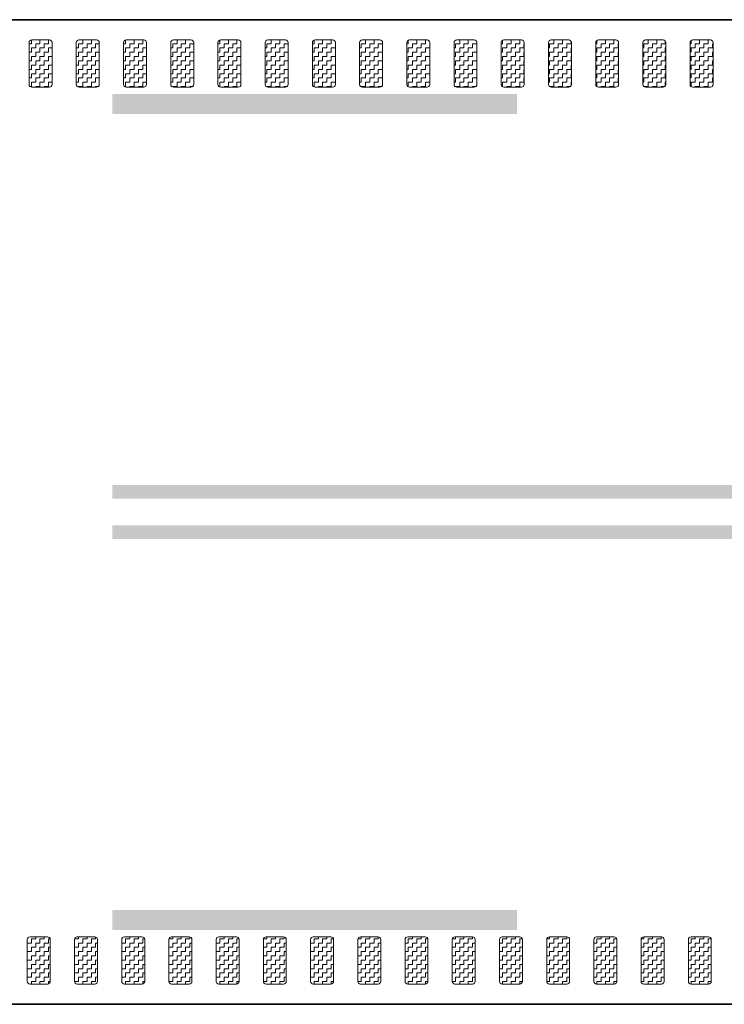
# Model space of a CAD drawing. Header units: metres. Extents: x -699 to 2316, y -1199 to 781.
# Tile 494 of 593: x 968.29 to 973.51, y -189.81 to -182.51. Entities that reach past the tile are written whole.
import ezdxf

# ---------------------------------------------------------------- set-up
doc = ezdxf.new("R2010")
doc.units = ezdxf.units.M
doc.linetypes.add('VW-3-3_STREEP', pattern=[6, 3, -3])
doc.linetypes.add('VW-9-3_STREEP', pattern=[12, 9, -3])
for name, color, linetype, lineweight in [('N-WA-VW-MARKERING_DYNAMISCH-G', 7, 'Continuous', 35), ('N-WE-VH-KANTVERHARDING-G', 210, 'Continuous', 35), ('N-WE-VW-MARKERING_LANGS_STREEP_33-G', 7, 'VW-3-3_STREEP', 13), ('N-WE-VW-MARKERING_LANGS_STREEP_93-G', 7, 'VW-9-3_STREEP', 13)]:
    doc.layers.add(name, color=color, linetype=linetype, lineweight=lineweight)
pattern_1 = [(180, (0, 0), (-0.03175, -0.03175), [0.03175, -0.03175]), (270, (-0.03175, 0), (0.03175, -0.03175), [0.03175, -0.03175])]

msp = doc.modelspace()

# ---------------------------------------------------------------- hatches: boundary and pattern name
at = {"layer": 'N-WA-VW-MARKERING_DYNAMISCH-G', "lineweight": 9}
h = msp.add_hatch(dxfattribs=at)
h.set_pattern_fill('ZIGZAG', color=8, scale=0.01, angle=180, style=0)
h.set_pattern_definition(pattern_1)
edge = h.paths.add_edge_path()
edge.add_line((968.3781, -182.6615), (968.5081, -182.6615))
edge.add_arc((968.5081, -182.6815), 0.02, 0, 90, ccw=False)
edge.add_line((968.5281, -182.6815), (968.5281, -182.9915))
edge.add_arc((968.5081, -182.9915), 0.02, 270, 360, ccw=False)
edge.add_line((968.5081, -183.0115), (968.3781, -183.0115))
edge.add_arc((968.3781, -182.9915), 0.02, 180, 270, ccw=False)
edge.add_line((968.3581, -182.9915), (968.3581, -182.6815))
edge.add_arc((968.3781, -182.6815), 0.02, 90, 180, ccw=False)
h = msp.add_hatch(dxfattribs=at)
h.set_pattern_fill('ZIGZAG', color=8, scale=0.01, angle=180, style=0)
h.set_pattern_definition(pattern_1)
edge = h.paths.add_edge_path()
edge.add_line((968.7281, -182.6615), (968.8581, -182.6615))
edge.add_arc((968.8581, -182.6815), 0.02, 0, 90, ccw=False)
edge.add_line((968.8781, -182.6815), (968.8781, -182.9915))
edge.add_arc((968.8581, -182.9915), 0.02, 270, 360, ccw=False)
edge.add_line((968.8581, -183.0115), (968.7281, -183.0115))
edge.add_arc((968.7281, -182.9915), 0.02, 180, 270, ccw=False)
edge.add_line((968.7081, -182.9915), (968.7081, -182.6815))
edge.add_arc((968.7281, -182.6815), 0.02, 90, 180, ccw=False)
h = msp.add_hatch(dxfattribs=at)
h.set_pattern_fill('ZIGZAG', color=8, scale=0.01, angle=180, style=0)
h.set_pattern_definition(pattern_1)
edge = h.paths.add_edge_path()
edge.add_line((969.0781, -182.6615), (969.2081, -182.6615))
edge.add_arc((969.2081, -182.6815), 0.02, 0, 90, ccw=False)
edge.add_line((969.2281, -182.6815), (969.2281, -182.9915))
edge.add_arc((969.2081, -182.9915), 0.02, 270, 360, ccw=False)
edge.add_line((969.2081, -183.0115), (969.0781, -183.0115))
edge.add_arc((969.0781, -182.9915), 0.02, 180, 270, ccw=False)
edge.add_line((969.0581, -182.9915), (969.0581, -182.6815))
edge.add_arc((969.0781, -182.6815), 0.02, 90, 180, ccw=False)
h = msp.add_hatch(dxfattribs=at)
h.set_pattern_fill('ZIGZAG', color=8, scale=0.01, angle=180, style=0)
h.set_pattern_definition(pattern_1)
edge = h.paths.add_edge_path()
edge.add_line((969.4281, -182.6615), (969.5581, -182.6615))
edge.add_arc((969.5581, -182.6815), 0.02, 0, 90, ccw=False)
edge.add_line((969.5781, -182.6815), (969.5781, -182.9915))
edge.add_arc((969.5581, -182.9915), 0.02, 270, 360, ccw=False)
edge.add_line((969.5581, -183.0115), (969.4281, -183.0115))
edge.add_arc((969.4281, -182.9915), 0.02, 180, 270, ccw=False)
edge.add_line((969.4081, -182.9915), (969.4081, -182.6815))
edge.add_arc((969.4281, -182.6815), 0.02, 90, 180, ccw=False)
h = msp.add_hatch(dxfattribs=at)
h.set_pattern_fill('ZIGZAG', color=8, scale=0.01, angle=180, style=0)
h.set_pattern_definition(pattern_1)
edge = h.paths.add_edge_path()
edge.add_line((969.7781, -182.6615), (969.9081, -182.6615))
edge.add_arc((969.9081, -182.6815), 0.02, 0, 90, ccw=False)
edge.add_line((969.9281, -182.6815), (969.9281, -182.9915))
edge.add_arc((969.9081, -182.9915), 0.02, 270, 360, ccw=False)
edge.add_line((969.9081, -183.0115), (969.7781, -183.0115))
edge.add_arc((969.7781, -182.9915), 0.02, 180, 270, ccw=False)
edge.add_line((969.7581, -182.9915), (969.7581, -182.6815))
edge.add_arc((969.7781, -182.6815), 0.02, 90, 180, ccw=False)
h = msp.add_hatch(dxfattribs=at)
h.set_pattern_fill('ZIGZAG', color=8, scale=0.01, angle=180, style=0)
h.set_pattern_definition(pattern_1)
edge = h.paths.add_edge_path()
edge.add_line((970.1281, -182.6615), (970.2581, -182.6615))
edge.add_arc((970.2581, -182.6815), 0.02, 0, 90, ccw=False)
edge.add_line((970.2781, -182.6815), (970.2781, -182.9915))
edge.add_arc((970.2581, -182.9915), 0.02, 270, 360, ccw=False)
edge.add_line((970.2581, -183.0115), (970.1281, -183.0115))
edge.add_arc((970.1281, -182.9915), 0.02, 180, 270, ccw=False)
edge.add_line((970.1081, -182.9915), (970.1081, -182.6815))
edge.add_arc((970.1281, -182.6815), 0.02, 90, 180, ccw=False)
h = msp.add_hatch(dxfattribs=at)
h.set_pattern_fill('ZIGZAG', color=8, scale=0.01, angle=180, style=0)
h.set_pattern_definition(pattern_1)
edge = h.paths.add_edge_path()
edge.add_line((970.4781, -182.6615), (970.6081, -182.6615))
edge.add_arc((970.6081, -182.6815), 0.02, 0, 90, ccw=False)
edge.add_line((970.6281, -182.6815), (970.6281, -182.9915))
edge.add_arc((970.6081, -182.9915), 0.02, 270, 360, ccw=False)
edge.add_line((970.6081, -183.0115), (970.4781, -183.0115))
edge.add_arc((970.4781, -182.9915), 0.02, 180, 270, ccw=False)
edge.add_line((970.4581, -182.9915), (970.4581, -182.6815))
edge.add_arc((970.4781, -182.6815), 0.02, 90, 180, ccw=False)
h = msp.add_hatch(dxfattribs=at)
h.set_pattern_fill('ZIGZAG', color=8, scale=0.01, angle=180, style=0)
h.set_pattern_definition(pattern_1)
edge = h.paths.add_edge_path()
edge.add_line((970.8281, -182.6615), (970.9581, -182.6615))
edge.add_arc((970.9581, -182.6815), 0.02, 0, 90, ccw=False)
edge.add_line((970.9781, -182.6815), (970.9781, -182.9915))
edge.add_arc((970.9581, -182.9915), 0.02, 270, 360, ccw=False)
edge.add_line((970.9581, -183.0115), (970.8281, -183.0115))
edge.add_arc((970.8281, -182.9915), 0.02, 180, 270, ccw=False)
edge.add_line((970.8081, -182.9915), (970.8081, -182.6815))
edge.add_arc((970.8281, -182.6815), 0.02, 90, 180, ccw=False)
h = msp.add_hatch(dxfattribs=at)
h.set_pattern_fill('ZIGZAG', color=8, scale=0.01, angle=180, style=0)
h.set_pattern_definition(pattern_1)
edge = h.paths.add_edge_path()
edge.add_line((971.1781, -182.6615), (971.3081, -182.6615))
edge.add_arc((971.3081, -182.6815), 0.02, 0, 90, ccw=False)
edge.add_line((971.3281, -182.6815), (971.3281, -182.9915))
edge.add_arc((971.3081, -182.9915), 0.02, 270, 360, ccw=False)
edge.add_line((971.3081, -183.0115), (971.1781, -183.0115))
edge.add_arc((971.1781, -182.9915), 0.02, 180, 270, ccw=False)
edge.add_line((971.1581, -182.9915), (971.1581, -182.6815))
edge.add_arc((971.1781, -182.6815), 0.02, 90, 180, ccw=False)
h = msp.add_hatch(dxfattribs=at)
h.set_pattern_fill('ZIGZAG', color=8, scale=0.01, angle=180, style=0)
h.set_pattern_definition(pattern_1)
edge = h.paths.add_edge_path()
edge.add_line((971.5281, -182.6615), (971.6581, -182.6615))
edge.add_arc((971.6581, -182.6815), 0.02, 0, 90, ccw=False)
edge.add_line((971.6781, -182.6815), (971.6781, -182.9915))
edge.add_arc((971.6581, -182.9915), 0.02, 270, 360, ccw=False)
edge.add_line((971.6581, -183.0115), (971.5281, -183.0115))
edge.add_arc((971.5281, -182.9915), 0.02, 180, 270, ccw=False)
edge.add_line((971.5081, -182.9915), (971.5081, -182.6815))
edge.add_arc((971.5281, -182.6815), 0.02, 90, 180, ccw=False)
h = msp.add_hatch(dxfattribs=at)
h.set_pattern_fill('ZIGZAG', color=8, scale=0.01, angle=180, style=0)
h.set_pattern_definition(pattern_1)
edge = h.paths.add_edge_path()
edge.add_line((971.8781, -182.6615), (972.0081, -182.6615))
edge.add_arc((972.0081, -182.6815), 0.02, 0, 90, ccw=False)
edge.add_line((972.0281, -182.6815), (972.0281, -182.9915))
edge.add_arc((972.0081, -182.9915), 0.02, 270, 360, ccw=False)
edge.add_line((972.0081, -183.0115), (971.8781, -183.0115))
edge.add_arc((971.8781, -182.9915), 0.02, 180, 270, ccw=False)
edge.add_line((971.8581, -182.9915), (971.8581, -182.6815))
edge.add_arc((971.8781, -182.6815), 0.02, 90, 180, ccw=False)
h = msp.add_hatch(dxfattribs=at)
h.set_pattern_fill('ZIGZAG', color=8, scale=0.01, angle=180, style=0)
h.set_pattern_definition(pattern_1)
edge = h.paths.add_edge_path()
edge.add_line((972.2281, -182.6615), (972.3581, -182.6615))
edge.add_arc((972.3581, -182.6815), 0.02, 0, 90, ccw=False)
edge.add_line((972.3781, -182.6815), (972.3781, -182.9915))
edge.add_arc((972.3581, -182.9915), 0.02, 270, 360, ccw=False)
edge.add_line((972.3581, -183.0115), (972.2281, -183.0115))
edge.add_arc((972.2281, -182.9915), 0.02, 180, 270, ccw=False)
edge.add_line((972.2081, -182.9915), (972.2081, -182.6815))
edge.add_arc((972.2281, -182.6815), 0.02, 90, 180, ccw=False)
h = msp.add_hatch(dxfattribs=at)
h.set_pattern_fill('ZIGZAG', color=8, scale=0.01, angle=180, style=0)
h.set_pattern_definition(pattern_1)
edge = h.paths.add_edge_path()
edge.add_line((972.5781, -182.6615), (972.7081, -182.6615))
edge.add_arc((972.7081, -182.6815), 0.02, 0, 90, ccw=False)
edge.add_line((972.7281, -182.6815), (972.7281, -182.9915))
edge.add_arc((972.7081, -182.9915), 0.02, 270, 360, ccw=False)
edge.add_line((972.7081, -183.0115), (972.5781, -183.0115))
edge.add_arc((972.5781, -182.9915), 0.02, 180, 270, ccw=False)
edge.add_line((972.5581, -182.9915), (972.5581, -182.6815))
edge.add_arc((972.5781, -182.6815), 0.02, 90, 180, ccw=False)
h = msp.add_hatch(dxfattribs=at)
h.set_pattern_fill('ZIGZAG', color=8, scale=0.01, angle=180, style=0)
h.set_pattern_definition(pattern_1)
edge = h.paths.add_edge_path()
edge.add_line((972.9281, -182.6615), (973.0581, -182.6615))
edge.add_arc((973.0581, -182.6815), 0.02, 0, 90, ccw=False)
edge.add_line((973.0781, -182.6815), (973.0781, -182.9915))
edge.add_arc((973.0581, -182.9915), 0.02, 270, 360, ccw=False)
edge.add_line((973.0581, -183.0115), (972.9281, -183.0115))
edge.add_arc((972.9281, -182.9915), 0.02, 180, 270, ccw=False)
edge.add_line((972.9081, -182.9915), (972.9081, -182.6815))
edge.add_arc((972.9281, -182.6815), 0.02, 90, 180, ccw=False)
h = msp.add_hatch(dxfattribs=at)
h.set_pattern_fill('ZIGZAG', color=8, scale=0.01, angle=180, style=0)
h.set_pattern_definition(pattern_1)
edge = h.paths.add_edge_path()
edge.add_line((973.2781, -182.6615), (973.4081, -182.6615))
edge.add_arc((973.4081, -182.6815), 0.02, 0, 90, ccw=False)
edge.add_line((973.4281, -182.6815), (973.4281, -182.9915))
edge.add_arc((973.4081, -182.9915), 0.02, 270, 360, ccw=False)
edge.add_line((973.4081, -183.0115), (973.2781, -183.0115))
edge.add_arc((973.2781, -182.9915), 0.02, 180, 270, ccw=False)
edge.add_line((973.2581, -182.9915), (973.2581, -182.6815))
edge.add_arc((973.2781, -182.6815), 0.02, 90, 180, ccw=False)
h = msp.add_hatch(dxfattribs=at)
h.set_pattern_fill('ZIGZAG', color=8, scale=0.01, angle=180, style=0)
h.set_pattern_definition(pattern_1)
edge = h.paths.add_edge_path()
edge.add_line((968.3648, -189.3115), (968.4948, -189.3115))
edge.add_arc((968.4948, -189.3315), 0.02, 0, 90, ccw=False)
edge.add_line((968.5148, -189.3315), (968.5148, -189.6415))
edge.add_arc((968.4948, -189.6415), 0.02, 270, 360, ccw=False)
edge.add_line((968.4948, -189.6615), (968.3648, -189.6615))
edge.add_arc((968.3648, -189.6415), 0.02, 180, 270, ccw=False)
edge.add_line((968.3448, -189.6415), (968.3448, -189.3315))
edge.add_arc((968.3648, -189.3315), 0.02, 90, 180, ccw=False)
h = msp.add_hatch(dxfattribs=at)
h.set_pattern_fill('ZIGZAG', color=8, scale=0.01, angle=180, style=0)
h.set_pattern_definition(pattern_1)
edge = h.paths.add_edge_path()
edge.add_line((968.7148, -189.3115), (968.8448, -189.3115))
edge.add_arc((968.8448, -189.3315), 0.02, 0, 90, ccw=False)
edge.add_line((968.8648, -189.3315), (968.8648, -189.6415))
edge.add_arc((968.8448, -189.6415), 0.02, 270, 360, ccw=False)
edge.add_line((968.8448, -189.6615), (968.7148, -189.6615))
edge.add_arc((968.7148, -189.6415), 0.02, 180, 270, ccw=False)
edge.add_line((968.6948, -189.6415), (968.6948, -189.3315))
edge.add_arc((968.7148, -189.3315), 0.02, 90, 180, ccw=False)
h = msp.add_hatch(dxfattribs=at)
h.set_pattern_fill('ZIGZAG', color=8, scale=0.01, angle=180, style=0)
h.set_pattern_definition(pattern_1)
edge = h.paths.add_edge_path()
edge.add_line((969.0648, -189.3115), (969.1948, -189.3115))
edge.add_arc((969.1948, -189.3315), 0.02, 0, 90, ccw=False)
edge.add_line((969.2148, -189.3315), (969.2148, -189.6415))
edge.add_arc((969.1948, -189.6415), 0.02, 270, 360, ccw=False)
edge.add_line((969.1948, -189.6615), (969.0648, -189.6615))
edge.add_arc((969.0648, -189.6415), 0.02, 180, 270, ccw=False)
edge.add_line((969.0448, -189.6415), (969.0448, -189.3315))
edge.add_arc((969.0648, -189.3315), 0.02, 90, 180, ccw=False)
h = msp.add_hatch(dxfattribs=at)
h.set_pattern_fill('ZIGZAG', color=8, scale=0.01, angle=180, style=0)
h.set_pattern_definition(pattern_1)
edge = h.paths.add_edge_path()
edge.add_line((969.4148, -189.3115), (969.5448, -189.3115))
edge.add_arc((969.5448, -189.3315), 0.02, 0, 90, ccw=False)
edge.add_line((969.5648, -189.3315), (969.5648, -189.6415))
edge.add_arc((969.5448, -189.6415), 0.02, 270, 360, ccw=False)
edge.add_line((969.5448, -189.6615), (969.4148, -189.6615))
edge.add_arc((969.4148, -189.6415), 0.02, 180, 270, ccw=False)
edge.add_line((969.3948, -189.6415), (969.3948, -189.3315))
edge.add_arc((969.4148, -189.3315), 0.02, 90, 180, ccw=False)
h = msp.add_hatch(dxfattribs=at)
h.set_pattern_fill('ZIGZAG', color=8, scale=0.01, angle=180, style=0)
h.set_pattern_definition(pattern_1)
edge = h.paths.add_edge_path()
edge.add_line((969.7648, -189.3115), (969.8948, -189.3115))
edge.add_arc((969.8948, -189.3315), 0.02, 0, 90, ccw=False)
edge.add_line((969.9148, -189.3315), (969.9148, -189.6415))
edge.add_arc((969.8948, -189.6415), 0.02, 270, 360, ccw=False)
edge.add_line((969.8948, -189.6615), (969.7648, -189.6615))
edge.add_arc((969.7648, -189.6415), 0.02, 180, 270, ccw=False)
edge.add_line((969.7448, -189.6415), (969.7448, -189.3315))
edge.add_arc((969.7648, -189.3315), 0.02, 90, 180, ccw=False)
h = msp.add_hatch(dxfattribs=at)
h.set_pattern_fill('ZIGZAG', color=8, scale=0.01, angle=180, style=0)
h.set_pattern_definition(pattern_1)
edge = h.paths.add_edge_path()
edge.add_line((970.1148, -189.3115), (970.2448, -189.3115))
edge.add_arc((970.2448, -189.3315), 0.02, 0, 90, ccw=False)
edge.add_line((970.2648, -189.3315), (970.2648, -189.6415))
edge.add_arc((970.2448, -189.6415), 0.02, 270, 360, ccw=False)
edge.add_line((970.2448, -189.6615), (970.1148, -189.6615))
edge.add_arc((970.1148, -189.6415), 0.02, 180, 270, ccw=False)
edge.add_line((970.0948, -189.6415), (970.0948, -189.3315))
edge.add_arc((970.1148, -189.3315), 0.02, 90, 180, ccw=False)
h = msp.add_hatch(dxfattribs=at)
h.set_pattern_fill('ZIGZAG', color=8, scale=0.01, angle=180, style=0)
h.set_pattern_definition(pattern_1)
edge = h.paths.add_edge_path()
edge.add_line((970.4648, -189.3115), (970.5948, -189.3115))
edge.add_arc((970.5948, -189.3315), 0.02, 0, 90, ccw=False)
edge.add_line((970.6148, -189.3315), (970.6148, -189.6415))
edge.add_arc((970.5948, -189.6415), 0.02, 270, 360, ccw=False)
edge.add_line((970.5948, -189.6615), (970.4648, -189.6615))
edge.add_arc((970.4648, -189.6415), 0.02, 180, 270, ccw=False)
edge.add_line((970.4448, -189.6415), (970.4448, -189.3315))
edge.add_arc((970.4648, -189.3315), 0.02, 90, 180, ccw=False)
h = msp.add_hatch(dxfattribs=at)
h.set_pattern_fill('ZIGZAG', color=8, scale=0.01, angle=180, style=0)
h.set_pattern_definition(pattern_1)
edge = h.paths.add_edge_path()
edge.add_line((970.8148, -189.3115), (970.9448, -189.3115))
edge.add_arc((970.9448, -189.3315), 0.02, 0, 90, ccw=False)
edge.add_line((970.9648, -189.3315), (970.9648, -189.6415))
edge.add_arc((970.9448, -189.6415), 0.02, 270, 360, ccw=False)
edge.add_line((970.9448, -189.6615), (970.8148, -189.6615))
edge.add_arc((970.8148, -189.6415), 0.02, 180, 270, ccw=False)
edge.add_line((970.7948, -189.6415), (970.7948, -189.3315))
edge.add_arc((970.8148, -189.3315), 0.02, 90, 180, ccw=False)
h = msp.add_hatch(dxfattribs=at)
h.set_pattern_fill('ZIGZAG', color=8, scale=0.01, angle=180, style=0)
h.set_pattern_definition(pattern_1)
edge = h.paths.add_edge_path()
edge.add_line((971.1648, -189.3115), (971.2948, -189.3115))
edge.add_arc((971.2948, -189.3315), 0.02, 0, 90, ccw=False)
edge.add_line((971.3148, -189.3315), (971.3148, -189.6415))
edge.add_arc((971.2948, -189.6415), 0.02, 270, 360, ccw=False)
edge.add_line((971.2948, -189.6615), (971.1648, -189.6615))
edge.add_arc((971.1648, -189.6415), 0.02, 180, 270, ccw=False)
edge.add_line((971.1448, -189.6415), (971.1448, -189.3315))
edge.add_arc((971.1648, -189.3315), 0.02, 90, 180, ccw=False)
h = msp.add_hatch(dxfattribs=at)
h.set_pattern_fill('ZIGZAG', color=8, scale=0.01, angle=180, style=0)
h.set_pattern_definition(pattern_1)
edge = h.paths.add_edge_path()
edge.add_line((971.5148, -189.3115), (971.6448, -189.3115))
edge.add_arc((971.6448, -189.3315), 0.02, 0, 90, ccw=False)
edge.add_line((971.6648, -189.3315), (971.6648, -189.6415))
edge.add_arc((971.6448, -189.6415), 0.02, 270, 360, ccw=False)
edge.add_line((971.6448, -189.6615), (971.5148, -189.6615))
edge.add_arc((971.5148, -189.6415), 0.02, 180, 270, ccw=False)
edge.add_line((971.4948, -189.6415), (971.4948, -189.3315))
edge.add_arc((971.5148, -189.3315), 0.02, 90, 180, ccw=False)
h = msp.add_hatch(dxfattribs=at)
h.set_pattern_fill('ZIGZAG', color=8, scale=0.01, angle=180, style=0)
h.set_pattern_definition(pattern_1)
edge = h.paths.add_edge_path()
edge.add_line((971.8648, -189.3115), (971.9948, -189.3115))
edge.add_arc((971.9948, -189.3315), 0.02, 0, 90, ccw=False)
edge.add_line((972.0148, -189.3315), (972.0148, -189.6415))
edge.add_arc((971.9948, -189.6415), 0.02, 270, 360, ccw=False)
edge.add_line((971.9948, -189.6615), (971.8648, -189.6615))
edge.add_arc((971.8648, -189.6415), 0.02, 180, 270, ccw=False)
edge.add_line((971.8448, -189.6415), (971.8448, -189.3315))
edge.add_arc((971.8648, -189.3315), 0.02, 90, 180, ccw=False)
h = msp.add_hatch(dxfattribs=at)
h.set_pattern_fill('ZIGZAG', color=8, scale=0.01, angle=180, style=0)
h.set_pattern_definition(pattern_1)
edge = h.paths.add_edge_path()
edge.add_line((972.2148, -189.3115), (972.3448, -189.3115))
edge.add_arc((972.3448, -189.3315), 0.02, 0, 90, ccw=False)
edge.add_line((972.3648, -189.3315), (972.3648, -189.6415))
edge.add_arc((972.3448, -189.6415), 0.02, 270, 360, ccw=False)
edge.add_line((972.3448, -189.6615), (972.2148, -189.6615))
edge.add_arc((972.2148, -189.6415), 0.02, 180, 270, ccw=False)
edge.add_line((972.1948, -189.6415), (972.1948, -189.3315))
edge.add_arc((972.2148, -189.3315), 0.02, 90, 180, ccw=False)
h = msp.add_hatch(dxfattribs=at)
h.set_pattern_fill('ZIGZAG', color=8, scale=0.01, angle=180, style=0)
h.set_pattern_definition(pattern_1)
edge = h.paths.add_edge_path()
edge.add_line((972.5648, -189.3115), (972.6948, -189.3115))
edge.add_arc((972.6948, -189.3315), 0.02, 0, 90, ccw=False)
edge.add_line((972.7148, -189.3315), (972.7148, -189.6415))
edge.add_arc((972.6948, -189.6415), 0.02, 270, 360, ccw=False)
edge.add_line((972.6948, -189.6615), (972.5648, -189.6615))
edge.add_arc((972.5648, -189.6415), 0.02, 180, 270, ccw=False)
edge.add_line((972.5448, -189.6415), (972.5448, -189.3315))
edge.add_arc((972.5648, -189.3315), 0.02, 90, 180, ccw=False)
h = msp.add_hatch(dxfattribs=at)
h.set_pattern_fill('ZIGZAG', color=8, scale=0.01, angle=180, style=0)
h.set_pattern_definition(pattern_1)
edge = h.paths.add_edge_path()
edge.add_line((972.9148, -189.3115), (973.0448, -189.3115))
edge.add_arc((973.0448, -189.3315), 0.02, 0, 90, ccw=False)
edge.add_line((973.0648, -189.3315), (973.0648, -189.6415))
edge.add_arc((973.0448, -189.6415), 0.02, 270, 360, ccw=False)
edge.add_line((973.0448, -189.6615), (972.9148, -189.6615))
edge.add_arc((972.9148, -189.6415), 0.02, 180, 270, ccw=False)
edge.add_line((972.8948, -189.6415), (972.8948, -189.3315))
edge.add_arc((972.9148, -189.3315), 0.02, 90, 180, ccw=False)
h = msp.add_hatch(dxfattribs=at)
h.set_pattern_fill('ZIGZAG', color=8, scale=0.01, angle=180, style=0)
h.set_pattern_definition(pattern_1)
edge = h.paths.add_edge_path()
edge.add_line((973.2648, -189.3115), (973.3948, -189.3115))
edge.add_arc((973.3948, -189.3315), 0.02, 0, 90, ccw=False)
edge.add_line((973.4148, -189.3315), (973.4148, -189.6415))
edge.add_arc((973.3948, -189.6415), 0.02, 270, 360, ccw=False)
edge.add_line((973.3948, -189.6615), (973.2648, -189.6615))
edge.add_arc((973.2648, -189.6415), 0.02, 180, 270, ccw=False)
edge.add_line((973.2448, -189.6415), (973.2448, -189.3315))
edge.add_arc((973.2648, -189.3315), 0.02, 90, 180, ccw=False)

# ---------------------------------------------------------------- linework, layer by layer
at = {"layer": 'N-WA-VW-MARKERING_DYNAMISCH-G', "color": 8, "lineweight": 9}
for points in [[(968.3781, -182.6615), (968.5081, -182.6615, -0.414214), (968.5281, -182.6815), (968.5281, -182.9915, -0.414214), (968.5081, -183.0115), (968.3781, -183.0115, -0.414214), (968.3581, -182.9915), (968.3581, -182.6815, -0.414214)], [(968.7281, -182.6615), (968.8581, -182.6615, -0.414214), (968.8781, -182.6815), (968.8781, -182.9915, -0.414214), (968.8581, -183.0115), (968.7281, -183.0115, -0.414214), (968.7081, -182.9915), (968.7081, -182.6815, -0.414214)], [(969.0781, -182.6615), (969.2081, -182.6615, -0.414214), (969.2281, -182.6815), (969.2281, -182.9915, -0.414214), (969.2081, -183.0115), (969.0781, -183.0115, -0.414214), (969.0581, -182.9915), (969.0581, -182.6815, -0.414214)], [(969.4281, -182.6615), (969.5581, -182.6615, -0.414214), (969.5781, -182.6815), (969.5781, -182.9915, -0.414214), (969.5581, -183.0115), (969.4281, -183.0115, -0.414214), (969.4081, -182.9915), (969.4081, -182.6815, -0.414214)], [(969.7781, -182.6615), (969.9081, -182.6615, -0.414214), (969.9281, -182.6815), (969.9281, -182.9915, -0.414214), (969.9081, -183.0115), (969.7781, -183.0115, -0.414214), (969.7581, -182.9915), (969.7581, -182.6815, -0.414214)], [(970.1281, -182.6615), (970.2581, -182.6615, -0.414214), (970.2781, -182.6815), (970.2781, -182.9915, -0.414214), (970.2581, -183.0115), (970.1281, -183.0115, -0.414214), (970.1081, -182.9915), (970.1081, -182.6815, -0.414214)], [(970.4781, -182.6615), (970.6081, -182.6615, -0.414214), (970.6281, -182.6815), (970.6281, -182.9915, -0.414214), (970.6081, -183.0115), (970.4781, -183.0115, -0.414214), (970.4581, -182.9915), (970.4581, -182.6815, -0.414214)], [(970.8281, -182.6615), (970.9581, -182.6615, -0.414214), (970.9781, -182.6815), (970.9781, -182.9915, -0.414214), (970.9581, -183.0115), (970.8281, -183.0115, -0.414214), (970.8081, -182.9915), (970.8081, -182.6815, -0.414214)], [(971.1781, -182.6615), (971.3081, -182.6615, -0.414214), (971.3281, -182.6815), (971.3281, -182.9915, -0.414214), (971.3081, -183.0115), (971.1781, -183.0115, -0.414214), (971.1581, -182.9915), (971.1581, -182.6815, -0.414214)], [(971.5281, -182.6615), (971.6581, -182.6615, -0.414214), (971.6781, -182.6815), (971.6781, -182.9915, -0.414214), (971.6581, -183.0115), (971.5281, -183.0115, -0.414214), (971.5081, -182.9915), (971.5081, -182.6815, -0.414214)], [(971.8781, -182.6615), (972.0081, -182.6615, -0.414214), (972.0281, -182.6815), (972.0281, -182.9915, -0.414214), (972.0081, -183.0115), (971.8781, -183.0115, -0.414214), (971.8581, -182.9915), (971.8581, -182.6815, -0.414214)], [(972.2281, -182.6615), (972.3581, -182.6615, -0.414214), (972.3781, -182.6815), (972.3781, -182.9915, -0.414214), (972.3581, -183.0115), (972.2281, -183.0115, -0.414214), (972.2081, -182.9915), (972.2081, -182.6815, -0.414214)], [(972.5781, -182.6615), (972.7081, -182.6615, -0.414214), (972.7281, -182.6815), (972.7281, -182.9915, -0.414214), (972.7081, -183.0115), (972.5781, -183.0115, -0.414214), (972.5581, -182.9915), (972.5581, -182.6815, -0.414214)], [(972.9281, -182.6615), (973.0581, -182.6615, -0.414214), (973.0781, -182.6815), (973.0781, -182.9915, -0.414214), (973.0581, -183.0115), (972.9281, -183.0115, -0.414214), (972.9081, -182.9915), (972.9081, -182.6815, -0.414214)], [(973.2781, -182.6615), (973.4081, -182.6615, -0.414214), (973.4281, -182.6815), (973.4281, -182.9915, -0.414214), (973.4081, -183.0115), (973.2781, -183.0115, -0.414214), (973.2581, -182.9915), (973.2581, -182.6815, -0.414214)], [(968.3648, -189.3115), (968.4948, -189.3115, -0.414214), (968.5148, -189.3315), (968.5148, -189.6415, -0.414214), (968.4948, -189.6615), (968.3648, -189.6615, -0.414214), (968.3448, -189.6415), (968.3448, -189.3315, -0.414214)], [(968.7148, -189.3115), (968.8448, -189.3115, -0.414214), (968.8648, -189.3315), (968.8648, -189.6415, -0.414214), (968.8448, -189.6615), (968.7148, -189.6615, -0.414214), (968.6948, -189.6415), (968.6948, -189.3315, -0.414214)], [(969.0648, -189.3115), (969.1948, -189.3115, -0.414214), (969.2148, -189.3315), (969.2148, -189.6415, -0.414214), (969.1948, -189.6615), (969.0648, -189.6615, -0.414214), (969.0448, -189.6415), (969.0448, -189.3315, -0.414214)], [(969.4148, -189.3115), (969.5448, -189.3115, -0.414214), (969.5648, -189.3315), (969.5648, -189.6415, -0.414214), (969.5448, -189.6615), (969.4148, -189.6615, -0.414214), (969.3948, -189.6415), (969.3948, -189.3315, -0.414214)], [(969.7648, -189.3115), (969.8948, -189.3115, -0.414214), (969.9148, -189.3315), (969.9148, -189.6415, -0.414214), (969.8948, -189.6615), (969.7648, -189.6615, -0.414214), (969.7448, -189.6415), (969.7448, -189.3315, -0.414214)], [(970.1148, -189.3115), (970.2448, -189.3115, -0.414214), (970.2648, -189.3315), (970.2648, -189.6415, -0.414214), (970.2448, -189.6615), (970.1148, -189.6615, -0.414214), (970.0948, -189.6415), (970.0948, -189.3315, -0.414214)], [(970.4648, -189.3115), (970.5948, -189.3115, -0.414214), (970.6148, -189.3315), (970.6148, -189.6415, -0.414214), (970.5948, -189.6615), (970.4648, -189.6615, -0.414214), (970.4448, -189.6415), (970.4448, -189.3315, -0.414214)], [(970.8148, -189.3115), (970.9448, -189.3115, -0.414214), (970.9648, -189.3315), (970.9648, -189.6415, -0.414214), (970.9448, -189.6615), (970.8148, -189.6615, -0.414214), (970.7948, -189.6415), (970.7948, -189.3315, -0.414214)], [(971.1648, -189.3115), (971.2948, -189.3115, -0.414214), (971.3148, -189.3315), (971.3148, -189.6415, -0.414214), (971.2948, -189.6615), (971.1648, -189.6615, -0.414214), (971.1448, -189.6415), (971.1448, -189.3315, -0.414214)], [(971.5148, -189.3115), (971.6448, -189.3115, -0.414214), (971.6648, -189.3315), (971.6648, -189.6415, -0.414214), (971.6448, -189.6615), (971.5148, -189.6615, -0.414214), (971.4948, -189.6415), (971.4948, -189.3315, -0.414214)], [(971.8648, -189.3115), (971.9948, -189.3115, -0.414214), (972.0148, -189.3315), (972.0148, -189.6415, -0.414214), (971.9948, -189.6615), (971.8648, -189.6615, -0.414214), (971.8448, -189.6415), (971.8448, -189.3315, -0.414214)], [(972.2148, -189.3115), (972.3448, -189.3115, -0.414214), (972.3648, -189.3315), (972.3648, -189.6415, -0.414214), (972.3448, -189.6615), (972.2148, -189.6615, -0.414214), (972.1948, -189.6415), (972.1948, -189.3315, -0.414214)], [(972.5648, -189.3115), (972.6948, -189.3115, -0.414214), (972.7148, -189.3315), (972.7148, -189.6415, -0.414214), (972.6948, -189.6615), (972.5648, -189.6615, -0.414214), (972.5448, -189.6415), (972.5448, -189.3315, -0.414214)], [(972.9148, -189.3115), (973.0448, -189.3115, -0.414214), (973.0648, -189.3315), (973.0648, -189.6415, -0.414214), (973.0448, -189.6615), (972.9148, -189.6615, -0.414214), (972.8948, -189.6415), (972.8948, -189.3315, -0.414214)], [(973.2648, -189.3115), (973.3948, -189.3115, -0.414214), (973.4148, -189.3315), (973.4148, -189.6415, -0.414214), (973.3948, -189.6615), (973.2648, -189.6615, -0.414214), (973.2448, -189.6415), (973.2448, -189.3315, -0.414214)]]:
    msp.add_lwpolyline(points, format="xyb", close=True, dxfattribs=at)
at = {"layer": 'N-WE-VH-KANTVERHARDING-G'}
for p, q in [((968.2318, -182.5115), (978.3951, -182.5115)), ((883.2321, -189.8115), (978.3951, -189.8115))]:
    msp.add_line(p, q, dxfattribs=at)
at = {"layer": 'N-WE-VW-MARKERING_LANGS_STREEP_33-G', "color": 253, "linetype": 'Continuous'}
for points in [[(968.9747, -183.0615), (971.9747, -183.0615), (968.9747, -183.2115), (971.9747, -183.2115)], [(968.9747, -189.2615), (971.9747, -189.2615), (968.9747, -189.1115), (971.9747, -189.1115)]]:
    msp.add_solid(points, dxfattribs=at)
at = {"layer": 'N-WE-VW-MARKERING_LANGS_STREEP_93-G', "color": 253, "linetype": 'Continuous'}
for points in [[(968.9747, -185.9615), (977.9747, -185.9615), (968.9747, -186.0615), (977.9747, -186.0615)], [(968.9747, -186.3615), (977.9747, -186.3615), (968.9747, -186.2615), (977.9747, -186.2615)]]:
    msp.add_solid(points, dxfattribs=at)

doc.saveas('drawing.dxf')
